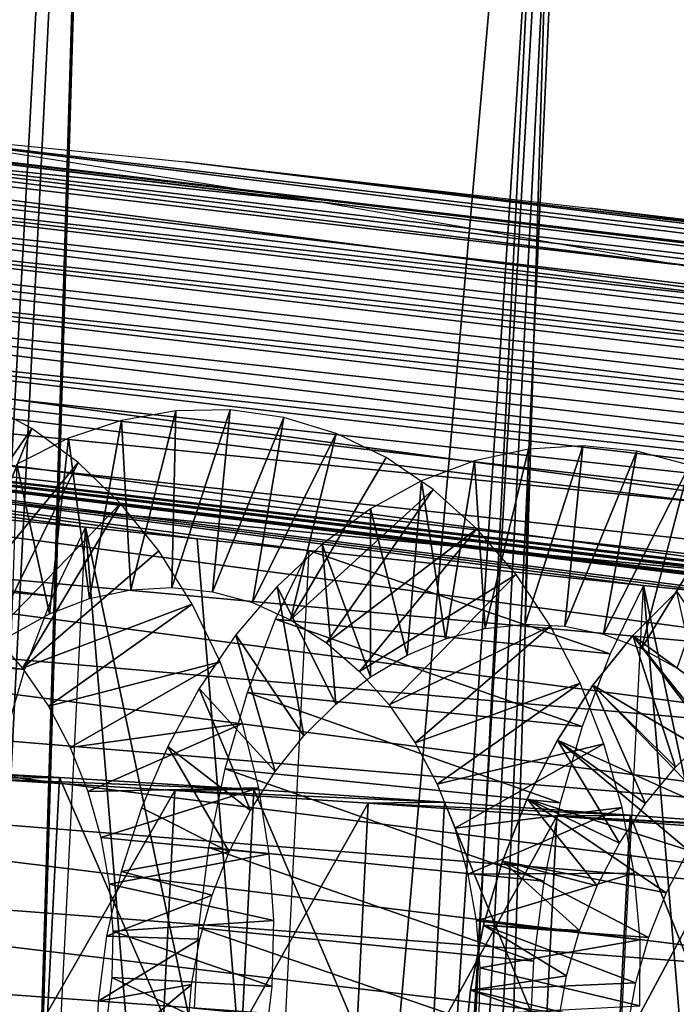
# Model space of a CAD drawing. Header units: millimetres. Extents: x -99 to 221, y -61 to 39.
# Tile 633 of 656: x 194.26 to 196.78, y 27.6 to 31.38. Entities that reach past the tile are written whole.
import ezdxf

# ---------------------------------------------------------------- set-up
doc = ezdxf.new("R2010")
doc.units = ezdxf.units.MM
doc.header["$LTSCALE"] = 33.374815
for name, color, linetype in [('106', 7, 'CONTINUOUS'), ('107', 7, 'CONTINUOUS'), ('109', 7, 'CONTINUOUS'), ('116', 7, 'CONTINUOUS'), ('117', 7, 'CONTINUOUS'), ('33', 7, 'CONTINUOUS'), ('34', 7, 'CONTINUOUS'), ('72', 7, 'CONTINUOUS'), ('73', 7, 'CONTINUOUS'), ('74', 7, 'CONTINUOUS'), ('93', 7, 'CONTINUOUS'), ('94', 7, 'CONTINUOUS')]:
    doc.layers.add(name, color=color, linetype=linetype)

msp = doc.modelspace()

# ---------------------------------------------------------------- linework, layer by layer
at = {"layer": '106', "color": 7, "linetype": 'CONTINUOUS'}
for points in [[(193.6517, 28.5122, -233.3256), (194.4111, 28.468, -233.4497), (193.3253, 28.5084, -233.7262), (193.6517, 28.5122, -233.3256)], [(193.3253, 28.5084, -233.7262), (194.4111, 28.468, -233.4497), (194.0953, 28.4647, -233.8323), (193.3253, 28.5084, -233.7262)], [(194.4111, 28.468, -233.4497), (195.1592, 28.4216, -233.6294), (194.0953, 28.4647, -233.8323), (194.4111, 28.468, -233.4497)], [(194.0953, 28.4647, -233.8323), (195.1592, 28.4216, -233.6294), (194.8547, 28.4184, -233.9976), (194.0953, 28.4647, -233.8323)], [(195.1592, 28.4216, -233.6294), (195.8919, 28.3733, -233.8636), (194.8547, 28.4184, -233.9976), (195.1592, 28.4216, -233.6294)], [(194.8547, 28.4184, -233.9976), (195.8919, 28.3733, -233.8636), (195.5988, 28.3701, -234.2214), (194.8547, 28.4184, -233.9976)], [(195.8919, 28.3733, -233.8636), (196.6053, 28.3233, -234.1511), (195.5988, 28.3701, -234.2214), (195.8919, 28.3733, -233.8636)], [(195.5988, 28.3701, -234.2214), (196.6053, 28.3233, -234.1511), (196.3232, 28.3198, -234.5021), (195.5988, 28.3701, -234.2214)], [(196.6053, 28.3233, -234.1511), (197.2954, 28.2718, -234.4902), (196.3232, 28.3198, -234.5021), (196.6053, 28.3233, -234.1511)], [(196.3232, 28.3198, -234.5021), (197.1912, 28.2718, -234.5944), (197.0236, 28.268, -234.8382), (196.3232, 28.3198, -234.5021)], [(197.2954, 28.2718, -234.4902), (197.1912, 28.2718, -234.5944), (196.3232, 28.3198, -234.5021), (197.2954, 28.2718, -234.4902)]]:
    msp.add_3dface(points, dxfattribs=at)
at = {"layer": '107', "color": 7, "linetype": 'CONTINUOUS'}
for points in [[(193.5769, 27.0159, -233.2508), (194.3363, 26.9717, -233.375), (193.6517, 28.5122, -233.3256), (193.5769, 27.0159, -233.2508)], [(194.3363, 26.9717, -233.375), (194.4111, 28.468, -233.4497), (193.6517, 28.5122, -233.3256), (194.3363, 26.9717, -233.375)], [(194.3363, 26.9717, -233.375), (195.0844, 26.9254, -233.5546), (194.4111, 28.468, -233.4497), (194.3363, 26.9717, -233.375)], [(195.0844, 26.9254, -233.5546), (195.1592, 28.4216, -233.6294), (194.4111, 28.468, -233.4497), (195.0844, 26.9254, -233.5546)], [(195.0844, 26.9254, -233.5546), (195.8171, 26.877, -233.7888), (195.1592, 28.4216, -233.6294), (195.0844, 26.9254, -233.5546)], [(195.8171, 26.877, -233.7888), (195.8919, 28.3733, -233.8636), (195.1592, 28.4216, -233.6294), (195.8171, 26.877, -233.7888)], [(195.8171, 26.877, -233.7888), (196.5305, 26.827, -234.0763), (195.8919, 28.3733, -233.8636), (195.8171, 26.877, -233.7888)], [(196.5305, 26.827, -234.0763), (196.6053, 28.3233, -234.1511), (195.8919, 28.3733, -233.8636), (196.5305, 26.827, -234.0763)], [(196.5305, 26.827, -234.0763), (197.2206, 26.7756, -234.4155), (196.6053, 28.3233, -234.1511), (196.5305, 26.827, -234.0763)], [(197.2206, 26.7756, -234.4155), (197.2954, 28.2718, -234.4902), (196.6053, 28.3233, -234.1511), (197.2206, 26.7756, -234.4155)]]:
    msp.add_3dface(points, dxfattribs=at)
at = {"layer": '109', "color": 7, "linetype": 'CONTINUOUS'}
for points in [[(194.0206, 26.9684, -233.7575), (194.0953, 28.4647, -233.8323), (194.8547, 28.4184, -233.9976), (194.0206, 26.9684, -233.7575)], [(194.7799, 26.9222, -233.9229), (194.0206, 26.9684, -233.7575), (194.8547, 28.4184, -233.9976), (194.7799, 26.9222, -233.9229)], [(194.7799, 26.9222, -233.9229), (194.8547, 28.4184, -233.9976), (195.5988, 28.3701, -234.2214), (194.7799, 26.9222, -233.9229)], [(195.524, 26.8738, -234.1466), (194.7799, 26.9222, -233.9229), (195.5988, 28.3701, -234.2214), (195.524, 26.8738, -234.1466)], [(195.524, 26.8738, -234.1466), (195.5988, 28.3701, -234.2214), (196.3232, 28.3198, -234.5021), (195.524, 26.8738, -234.1466)], [(196.2484, 26.8236, -234.4273), (195.524, 26.8738, -234.1466), (196.3232, 28.3198, -234.5021), (196.2484, 26.8236, -234.4273)], [(196.2484, 26.8236, -234.4273), (196.3232, 28.3198, -234.5021), (197.0236, 28.268, -234.8382), (196.2484, 26.8236, -234.4273)], [(196.9488, 26.7718, -234.7634), (196.2484, 26.8236, -234.4273), (197.0236, 28.268, -234.8382), (196.9488, 26.7718, -234.7634)]]:
    msp.add_3dface(points, dxfattribs=at)
at = {"layer": '116', "color": 7, "linetype": 'CONTINUOUS'}
for points in [[(196.9266, 25.9703, -233.7791), (196.4969, 26.01, -233.3613), (196.6567, 29.2066, -233.521), (196.9266, 25.9703, -233.7791)], [(196.6567, 29.2066, -233.521), (197.0861, 29.1617, -233.9386), (197.3555, 25.9306, -234.1961), (196.6567, 29.2066, -233.521)], [(197.3555, 25.9306, -234.1961), (196.9266, 25.9703, -233.7791), (196.6567, 29.2066, -233.521), (197.3555, 25.9306, -234.1961)]]:
    msp.add_3dface(points, dxfattribs=at)
at = {"layer": '117', "color": 7, "linetype": 'CONTINUOUS'}
for points in [[(194.7803, 26.1688, -231.692), (194.3506, 26.2085, -231.2742), (194.5117, 29.4311, -231.4353), (194.7803, 26.1688, -231.692)], [(194.5117, 29.4311, -231.4353), (194.9411, 29.3862, -231.8528), (195.2091, 26.1291, -232.109), (194.5117, 29.4311, -231.4353)], [(195.2091, 26.1291, -232.109), (194.7803, 26.1688, -231.692), (194.5117, 29.4311, -231.4353), (195.2091, 26.1291, -232.109)], [(195.3697, 29.3413, -232.2696), (195.2091, 26.1291, -232.109), (194.9411, 29.3862, -231.8528), (195.3697, 29.3413, -232.2696)]]:
    msp.add_3dface(points, dxfattribs=at)
at = {"layer": '33', "color": 7, "linetype": 'CONTINUOUS'}
for points in [[(194.6421, 37.3741, -216.5036), (191.2419, 5.7193, -216.7398), (192.7174, 37.7613, -218.4671), (194.6421, 37.3741, -216.5036)], [(192.0753, 5.2657, -215.861), (191.2419, 5.7193, -216.7398), (194.6421, 37.3741, -216.5036), (192.0753, 5.2657, -215.861)], [(192.8792, 4.7264, -215.0032), (192.0753, 5.2657, -215.861), (194.6421, 37.3741, -216.5036), (192.8792, 4.7264, -215.0032)], [(193.6493, 4.1045, -214.171), (192.8792, 4.7264, -215.0032), (194.6421, 37.3741, -216.5036), (193.6493, 4.1045, -214.171)], [(196.5407, 36.8338, -214.551), (193.6493, 4.1045, -214.171), (194.6421, 37.3741, -216.5036), (196.5407, 36.8338, -214.551)], [(194.3817, 3.4029, -213.3684), (193.6493, 4.1045, -214.171), (196.5407, 36.8338, -214.551), (194.3817, 3.4029, -213.3684)], [(194.6022, 3.1458, -213.1223), (194.3817, 3.4029, -213.3684), (196.5407, 36.8338, -214.551), (194.6022, 3.1458, -213.1223)], [(194.8006, 2.8557, -212.8948), (194.6022, 3.1458, -213.1223), (196.5407, 36.8338, -214.551), (194.8006, 2.8557, -212.8948)], [(194.9749, 2.5358, -212.6885), (194.8006, 2.8557, -212.8948), (196.5407, 36.8338, -214.551), (194.9749, 2.5358, -212.6885)], [(198.4073, 36.1419, -212.6153), (194.9749, 2.5358, -212.6885), (196.5407, 36.8338, -214.551), (198.4073, 36.1419, -212.6153)], [(198.4073, 36.1419, -212.6153), (193.6646, -58.7521, -207.8727), (194.2771, -22.8143, -210.8524), (198.4073, 36.1419, -212.6153)], [(200.2358, 35.3009, -210.7027), (193.6646, -58.7521, -207.8727), (198.4073, 36.1419, -212.6153), (200.2358, 35.3009, -210.7027)], [(194.2771, -22.8143, -210.8524), (195.4275, 0.2041, -212.0029), (198.4073, 36.1419, -212.6153), (194.2771, -22.8143, -210.8524)], [(195.1232, 2.1895, -212.5057), (194.9749, 2.5358, -212.6885), (198.4073, 36.1419, -212.6153), (195.1232, 2.1895, -212.5057)], [(195.2437, 1.8207, -212.3482), (195.1232, 2.1895, -212.5057), (198.4073, 36.1419, -212.6153), (195.2437, 1.8207, -212.3482)], [(195.3353, 1.4335, -212.218), (195.2437, 1.8207, -212.3482), (198.4073, 36.1419, -212.6153), (195.3353, 1.4335, -212.218)], [(195.3968, 1.032, -212.1163), (195.3353, 1.4335, -212.218), (198.4073, 36.1419, -212.6153), (195.3968, 1.032, -212.1163)], [(195.4277, 0.6208, -212.0443), (195.3968, 1.032, -212.1163), (198.4073, 36.1419, -212.6153), (195.4277, 0.6208, -212.0443)], [(195.4275, 0.2041, -212.0029), (195.4277, 0.6208, -212.0443), (198.4073, 36.1419, -212.6153), (195.4275, 0.2041, -212.0029)], [(195.5772, -57.9111, -206.0442), (193.6646, -58.7521, -207.8727), (200.2358, 35.3009, -210.7027), (195.5772, -57.9111, -206.0442)], [(202.0207, 34.3131, -208.819), (195.5772, -57.9111, -206.0442), (200.2358, 35.3009, -210.7027), (202.0207, 34.3131, -208.819)], [(197.4609, -56.9233, -204.2592), (195.5772, -57.9111, -206.0442), (202.0207, 34.3131, -208.819), (197.4609, -56.9233, -204.2592)]]:
    msp.add_3dface(points, dxfattribs=at)
at = {"layer": '34', "color": 7, "linetype": 'CONTINUOUS'}
for points in [[(194.593, 35.8649, -205.0599), (192.7645, 36.706, -206.9725), (189.9345, -57.347, -200.4014), (194.593, 35.8649, -205.0599)], [(191.8181, -56.3593, -198.6164), (194.593, 35.8649, -205.0599), (189.9345, -57.347, -200.4014), (191.8181, -56.3593, -198.6164)], [(196.378, 34.8772, -203.1763), (194.593, 35.8649, -205.0599), (191.8181, -56.3593, -198.6164), (196.378, 34.8772, -203.1763)], [(193.6667, -55.2281, -196.8809), (196.378, 34.8772, -203.1763), (191.8181, -56.3593, -198.6164), (193.6667, -55.2281, -196.8809)], [(198.1135, 33.7459, -201.3277), (196.378, 34.8772, -203.1763), (193.6667, -55.2281, -196.8809), (198.1135, 33.7459, -201.3277)], [(195.4746, -53.9568, -195.2001), (198.1135, 33.7459, -201.3277), (193.6667, -55.2281, -196.8809), (195.4746, -53.9568, -195.2001)], [(199.7943, 32.4747, -199.5198), (198.1135, 33.7459, -201.3277), (195.4746, -53.9568, -195.2001), (199.7943, 32.4747, -199.5198)], [(197.236, -52.5496, -193.5794), (199.7943, 32.4747, -199.5198), (195.4746, -53.9568, -195.2001), (197.236, -52.5496, -193.5794)]]:
    msp.add_3dface(points, dxfattribs=at)
at = {"layer": '72', "linetype": 'CONTINUOUS'}
for points in [[(196.785, 29.1836, -232.1084), (196.6155, 29.0147, -232.2023), (196.9089, 28.6309, -231.6498), (196.785, 29.1836, -232.1084)], [(196.6155, 29.0147, -232.2023), (196.4617, 28.8233, -232.2782), (196.7799, 28.5075, -231.7014), (196.6155, 29.0147, -232.2023)], [(196.9089, 28.6309, -231.6498), (196.6155, 29.0147, -232.2023), (196.7799, 28.5075, -231.7014), (196.9089, 28.6309, -231.6498)], [(196.4617, 28.8233, -232.2782), (196.3258, 28.6124, -232.3343), (196.6645, 28.3678, -231.7381), (196.4617, 28.8233, -232.2782)], [(196.7799, 28.5075, -231.7014), (196.4617, 28.8233, -232.2782), (196.6645, 28.3678, -231.7381), (196.7799, 28.5075, -231.7014)], [(196.3258, 28.6124, -232.3343), (196.2096, 28.3857, -232.369), (196.5644, 28.2154, -231.7588), (196.3258, 28.6124, -232.3343)], [(196.6645, 28.3678, -231.7381), (196.3258, 28.6124, -232.3343), (196.5644, 28.2154, -231.7588), (196.6645, 28.3678, -231.7381)], [(196.2096, 28.3857, -232.369), (196.1146, 28.1472, -232.3815), (196.4795, 28.0515, -231.7626), (196.2096, 28.3857, -232.369)], [(196.5644, 28.2154, -231.7588), (196.2096, 28.3857, -232.369), (196.4795, 28.0515, -231.7626), (196.5644, 28.2154, -231.7588)], [(196.1146, 28.1472, -232.3815), (196.0419, 27.9009, -232.3708), (196.4114, 27.8797, -231.7487), (196.1146, 28.1472, -232.3815)], [(196.4795, 28.0515, -231.7626), (196.1146, 28.1472, -232.3815), (196.4114, 27.8797, -231.7487), (196.4795, 28.0515, -231.7626)], [(196.0419, 27.9009, -232.3708), (195.9921, 27.651, -232.3368), (196.3614, 27.7053, -231.7167), (196.0419, 27.9009, -232.3708)], [(196.4114, 27.8797, -231.7487), (196.0419, 27.9009, -232.3708), (196.3614, 27.7053, -231.7167), (196.4114, 27.8797, -231.7487)], [(196.3614, 27.7053, -231.7167), (195.9921, 27.651, -232.3368), (196.3296, 27.5319, -231.6671), (196.3614, 27.7053, -231.7167)], [(195.9921, 27.651, -232.3368), (195.9658, 27.4018, -232.2795), (196.3296, 27.5319, -231.6671), (195.9921, 27.651, -232.3368)]]:
    msp.add_3dface(points, dxfattribs=at)
at = {"layer": '73', "linetype": 'CONTINUOUS'}
for points in [[(196.6155, 29.0147, -232.2023), (196.785, 29.1836, -232.1084), (197.1735, 28.6045, -231.9144), (196.6155, 29.0147, -232.2023)], [(196.4617, 28.8233, -232.2782), (196.6155, 29.0147, -232.2023), (197.0445, 28.481, -231.966), (196.4617, 28.8233, -232.2782)], [(197.0445, 28.481, -231.966), (196.6155, 29.0147, -232.2023), (197.1735, 28.6045, -231.9144), (197.0445, 28.481, -231.966)], [(196.3258, 28.6124, -232.3343), (196.4617, 28.8233, -232.2782), (196.9291, 28.3413, -232.0027), (196.3258, 28.6124, -232.3343)], [(196.9291, 28.3413, -232.0027), (196.4617, 28.8233, -232.2782), (197.0445, 28.481, -231.966), (196.9291, 28.3413, -232.0027)], [(196.2096, 28.3857, -232.369), (196.3258, 28.6124, -232.3343), (196.829, 28.189, -232.0234), (196.2096, 28.3857, -232.369)], [(196.829, 28.189, -232.0234), (196.3258, 28.6124, -232.3343), (196.9291, 28.3413, -232.0027), (196.829, 28.189, -232.0234)], [(196.1146, 28.1472, -232.3815), (196.2096, 28.3857, -232.369), (196.7441, 28.025, -232.0272), (196.1146, 28.1472, -232.3815)], [(196.7441, 28.025, -232.0272), (196.2096, 28.3857, -232.369), (196.829, 28.189, -232.0234), (196.7441, 28.025, -232.0272)], [(196.0419, 27.9009, -232.3708), (196.1146, 28.1472, -232.3815), (196.6759, 27.8532, -232.0133), (196.0419, 27.9009, -232.3708)], [(196.6759, 27.8532, -232.0133), (196.1146, 28.1472, -232.3815), (196.7441, 28.025, -232.0272), (196.6759, 27.8532, -232.0133)], [(195.9921, 27.651, -232.3368), (196.0419, 27.9009, -232.3708), (196.626, 27.6788, -231.9813), (195.9921, 27.651, -232.3368)], [(196.626, 27.6788, -231.9813), (196.0419, 27.9009, -232.3708), (196.6759, 27.8532, -232.0133), (196.626, 27.6788, -231.9813)], [(196.5942, 27.5054, -231.9317), (195.9921, 27.651, -232.3368), (196.626, 27.6788, -231.9813), (196.5942, 27.5054, -231.9317)], [(195.9658, 27.4018, -232.2795), (195.9921, 27.651, -232.3368), (196.5942, 27.5054, -231.9317), (195.9658, 27.4018, -232.2795)]]:
    msp.add_3dface(points, dxfattribs=at)
at = {"layer": '74', "linetype": 'CONTINUOUS'}
for points in [[(194.1154, 29.9107, -226.8017), (193.8897, 29.2156, -226.7368), (194.3051, 29.8097, -226.6607), (194.1154, 29.9107, -226.8017)], [(194.6503, 29.8412, -228.845), (194.6851, 29.1901, -228.5168), (194.8587, 29.8778, -228.699), (194.6503, 29.8412, -228.845)], [(194.6851, 29.1901, -228.5168), (194.8435, 29.1988, -228.4237), (194.8587, 29.8778, -228.699), (194.6851, 29.1901, -228.5168)], [(194.8587, 29.8778, -228.699), (194.8435, 29.1988, -228.4237), (195.0676, 29.8817, -228.5492), (194.8587, 29.8778, -228.699)], [(194.8435, 29.1988, -228.4237), (194.9998, 29.1823, -228.3298), (195.0676, 29.8817, -228.5492), (194.8435, 29.1988, -228.4237)], [(195.0676, 29.8817, -228.5492), (194.9998, 29.1823, -228.3298), (195.2739, 29.8526, -228.3987), (195.0676, 29.8817, -228.5492)], [(194.4454, 29.7725, -228.9842), (194.5267, 29.1559, -228.6069), (194.6503, 29.8412, -228.845), (194.4454, 29.7725, -228.9842)], [(194.5267, 29.1559, -228.6069), (194.6851, 29.1901, -228.5168), (194.6503, 29.8412, -228.845), (194.5267, 29.1559, -228.6069)], [(194.9998, 29.1823, -228.3298), (195.153, 29.1408, -228.2369), (195.2739, 29.8526, -228.3987), (194.9998, 29.1823, -228.3298)], [(195.2739, 29.8526, -228.3987), (195.153, 29.1408, -228.2369), (195.4747, 29.7911, -228.2505), (195.2739, 29.8526, -228.3987)], [(193.8897, 29.2156, -226.7368), (194.0276, 29.1268, -226.6543), (194.3051, 29.8097, -226.6607), (193.8897, 29.2156, -226.7368)], [(194.3051, 29.8097, -226.6607), (194.0276, 29.1268, -226.6543), (194.4829, 29.6792, -226.5286), (194.3051, 29.8097, -226.6607)], [(195.153, 29.1408, -228.2369), (195.3002, 29.0747, -228.1477), (195.4747, 29.7911, -228.2505), (195.153, 29.1408, -228.2369)], [(195.4747, 29.7911, -228.2505), (195.3002, 29.0747, -228.1477), (195.6671, 29.6981, -228.1076), (195.4747, 29.7911, -228.2505)], [(194.2471, 29.6729, -229.1138), (194.3725, 29.0971, -228.6904), (194.4454, 29.7725, -228.9842), (194.2471, 29.6729, -229.1138)], [(194.3725, 29.0971, -228.6904), (194.5267, 29.1559, -228.6069), (194.4454, 29.7725, -228.9842), (194.3725, 29.0971, -228.6904)], [(196.2145, 29.7304, -230.1484), (196.0068, 29.6852, -230.2929), (196.0477, 29.0414, -229.9552), (196.2145, 29.7304, -230.1484)], [(196.2016, 29.0577, -229.8655), (196.2145, 29.7304, -230.1484), (196.0477, 29.0414, -229.9552), (196.2016, 29.0577, -229.8655)], [(196.3541, 29.0502, -229.7745), (196.4236, 29.7428, -229.9994), (196.2016, 29.0577, -229.8655), (196.3541, 29.0502, -229.7745)], [(196.4236, 29.7428, -229.9994), (196.2145, 29.7304, -230.1484), (196.2016, 29.0577, -229.8655), (196.4236, 29.7428, -229.9994)], [(196.6309, 29.7224, -229.8488), (196.4236, 29.7428, -229.9994), (196.3541, 29.0502, -229.7745), (196.6309, 29.7224, -229.8488)], [(196.5038, 29.0191, -229.6839), (196.6309, 29.7224, -229.8488), (196.3541, 29.0502, -229.7745), (196.5038, 29.0191, -229.6839)], [(196.8334, 29.6693, -229.6997), (196.6309, 29.7224, -229.8488), (196.5038, 29.0191, -229.6839), (196.8334, 29.6693, -229.6997)], [(194.0276, 29.1268, -226.6543), (194.1544, 29.0171, -226.5807), (194.4829, 29.6792, -226.5286), (194.0276, 29.1268, -226.6543)], [(194.4829, 29.6792, -226.5286), (194.1544, 29.0171, -226.5807), (194.6463, 29.5214, -226.4082), (194.4829, 29.6792, -226.5286)], [(195.6671, 29.6981, -228.1076), (195.3002, 29.0747, -228.1477), (195.8483, 29.5751, -227.9729), (195.6671, 29.6981, -228.1076)], [(196.0068, 29.6852, -230.2929), (195.8034, 29.6083, -230.4299), (195.8951, 29.0013, -230.0409), (196.0068, 29.6852, -230.2929)], [(196.0477, 29.0414, -229.9552), (196.0068, 29.6852, -230.2929), (195.8951, 29.0013, -230.0409), (196.0477, 29.0414, -229.9552)], [(194.2257, 29.0157, -228.7648), (194.3725, 29.0971, -228.6904), (194.2471, 29.6729, -229.1138), (194.2257, 29.0157, -228.7648)], [(196.6492, 28.9647, -229.5956), (196.8334, 29.6693, -229.6997), (196.5038, 29.0191, -229.6839), (196.6492, 28.9647, -229.5956)], [(197.0283, 29.5844, -229.5551), (196.8334, 29.6693, -229.6997), (196.6492, 28.9647, -229.5956), (197.0283, 29.5844, -229.5551)], [(195.8034, 29.6083, -230.4299), (195.6072, 29.5008, -230.5566), (195.7477, 28.9388, -230.1196), (195.8034, 29.6083, -230.4299)], [(195.8951, 29.0013, -230.0409), (195.8034, 29.6083, -230.4299), (195.7477, 28.9388, -230.1196), (195.8951, 29.0013, -230.0409)], [(195.3002, 29.0747, -228.1477), (195.438, 28.9859, -228.0652), (195.8483, 29.5751, -227.9729), (195.3002, 29.0747, -228.1477)], [(195.8483, 29.5751, -227.9729), (195.438, 28.9859, -228.0652), (196.0156, 29.4243, -227.8492), (195.8483, 29.5751, -227.9729)], [(196.787, 28.8882, -229.5126), (197.0283, 29.5844, -229.5551), (196.6492, 28.9647, -229.5956), (196.787, 28.8882, -229.5126)], [(194.1544, 29.0171, -226.5807), (194.2687, 28.8881, -226.5177), (194.6463, 29.5214, -226.4082), (194.1544, 29.0171, -226.5807)], [(194.6463, 29.5214, -226.4082), (194.2687, 28.8881, -226.5177), (194.793, 29.339, -226.302), (194.6463, 29.5214, -226.4082)], [(195.6072, 29.5008, -230.5566), (195.4211, 29.3647, -230.6703), (195.607, 28.8551, -230.1896), (195.6072, 29.5008, -230.5566)], [(195.7477, 28.9388, -230.1196), (195.6072, 29.5008, -230.5566), (195.607, 28.8551, -230.1896), (195.7477, 28.9388, -230.1196)], [(195.438, 28.9859, -228.0652), (195.5649, 28.8762, -227.9915), (196.0156, 29.4243, -227.8492), (195.438, 28.9859, -228.0652)], [(196.0156, 29.4243, -227.8492), (195.5649, 28.8762, -227.9915), (196.1669, 29.2481, -227.7391), (196.0156, 29.4243, -227.8492)], [(194.793, 29.339, -226.302), (194.2687, 28.8881, -226.5177), (194.921, 29.1349, -226.2123), (194.793, 29.339, -226.302)], [(195.4211, 29.3647, -230.6703), (195.2478, 29.2023, -230.7687), (195.4738, 28.7508, -230.2496), (195.4211, 29.3647, -230.6703)], [(195.607, 28.8551, -230.1896), (195.4211, 29.3647, -230.6703), (195.4738, 28.7508, -230.2496), (195.607, 28.8551, -230.1896)], [(195.5649, 28.8762, -227.9915), (195.6793, 28.7474, -227.9285), (196.1669, 29.2481, -227.7391), (195.5649, 28.8762, -227.9915)], [(196.1669, 29.2481, -227.7391), (195.6793, 28.7474, -227.9285), (196.3, 29.0494, -227.6448), (196.1669, 29.2481, -227.7391)], [(195.2478, 29.2023, -230.7687), (195.0897, 29.0165, -230.8495), (195.3507, 28.6281, -230.2973), (195.2478, 29.2023, -230.7687)], [(195.4738, 28.7508, -230.2496), (195.2478, 29.2023, -230.7687), (195.3507, 28.6281, -230.2973), (195.4738, 28.7508, -230.2496)], [(194.2687, 28.8881, -226.5177), (194.3688, 28.7426, -226.4674), (194.921, 29.1349, -226.2123), (194.2687, 28.8881, -226.5177)], [(194.921, 29.1349, -226.2123), (194.3688, 28.7426, -226.4674), (195.0287, 28.9126, -226.1412), (194.921, 29.1349, -226.2123)], [(195.6793, 28.7474, -227.9285), (195.7793, 28.602, -227.8782), (196.3, 29.0494, -227.6448), (195.6793, 28.7474, -227.9285)], [(196.3, 29.0494, -227.6448), (195.7793, 28.602, -227.8782), (196.4132, 28.8315, -227.5687), (196.3, 29.0494, -227.6448)], [(195.0897, 29.0165, -230.8495), (194.9489, 28.8104, -230.9109), (195.2408, 28.4908, -230.3308), (195.0897, 29.0165, -230.8495)], [(195.3507, 28.6281, -230.2973), (195.0897, 29.0165, -230.8495), (195.2408, 28.4908, -230.3308), (195.3507, 28.6281, -230.2973)], [(194.3688, 28.7426, -226.4674), (194.453, 28.5836, -226.4315), (195.0287, 28.9126, -226.1412), (194.3688, 28.7426, -226.4674)], [(195.0287, 28.9126, -226.1412), (194.453, 28.5836, -226.4315), (195.1147, 28.6758, -226.0903), (195.0287, 28.9126, -226.1412)], [(194.9489, 28.8104, -230.9109), (194.8274, 28.5875, -230.9514), (195.1453, 28.3419, -230.3491), (194.9489, 28.8104, -230.9109)], [(195.2408, 28.4908, -230.3308), (194.9489, 28.8104, -230.9109), (195.1453, 28.3419, -230.3491), (195.2408, 28.4908, -230.3308)], [(195.7793, 28.602, -227.8782), (195.8636, 28.4429, -227.8422), (196.4132, 28.8315, -227.5687), (195.7793, 28.602, -227.8782)], [(196.4132, 28.8315, -227.5687), (195.8636, 28.4429, -227.8422), (196.505, 28.5981, -227.5123), (196.4132, 28.8315, -227.5687)], [(194.453, 28.5836, -226.4315), (194.5206, 28.4139, -226.4113), (195.1147, 28.6758, -226.0903), (194.453, 28.5836, -226.4315)], [(195.1147, 28.6758, -226.0903), (194.5206, 28.4139, -226.4113), (195.1781, 28.4284, -226.0609), (195.1147, 28.6758, -226.0903)], [(194.8274, 28.5875, -230.9514), (194.7267, 28.3517, -230.9697), (195.0641, 28.1822, -230.3516), (194.8274, 28.5875, -230.9514)], [(195.1453, 28.3419, -230.3491), (194.8274, 28.5875, -230.9514), (195.0641, 28.1822, -230.3516), (195.1453, 28.3419, -230.3491)], [(195.8636, 28.4429, -227.8422), (195.9312, 28.273, -227.822), (196.505, 28.5981, -227.5123), (195.8636, 28.4429, -227.8422)], [(196.505, 28.5981, -227.5123), (195.9312, 28.273, -227.822), (196.5744, 28.3531, -227.4772), (196.505, 28.5981, -227.5123)], [(194.5206, 28.4139, -226.4113), (194.5704, 28.2376, -226.408), (195.1781, 28.4284, -226.0609), (194.5206, 28.4139, -226.4113)], [(195.1781, 28.4284, -226.0609), (194.5704, 28.2376, -226.408), (195.2182, 28.1746, -226.0541), (195.1781, 28.4284, -226.0609)], [(194.7267, 28.3517, -230.9697), (194.648, 28.107, -230.9652), (195.0641, 28.1822, -230.3516), (194.7267, 28.3517, -230.9697)], [(195.9312, 28.273, -227.822), (195.9811, 28.0966, -227.8187), (196.5744, 28.3531, -227.4772), (195.9312, 28.273, -227.822)], [(196.5744, 28.3531, -227.4772), (195.9811, 28.0966, -227.8187), (196.6207, 28.1006, -227.4644), (196.5744, 28.3531, -227.4772)], [(194.5704, 28.2376, -226.408), (194.6024, 28.0578, -226.4222), (195.2182, 28.1746, -226.0541), (194.5704, 28.2376, -226.408)], [(195.2182, 28.1746, -226.0541), (194.6024, 28.0578, -226.4222), (195.235, 27.9187, -226.0705), (195.2182, 28.1746, -226.0541)], [(195.0641, 28.1822, -230.3516), (194.648, 28.107, -230.9652), (194.9989, 28.0154, -230.3373), (195.0641, 28.1822, -230.3516)], [(194.648, 28.107, -230.9652), (194.5922, 27.8577, -230.9373), (194.9989, 28.0154, -230.3373), (194.648, 28.107, -230.9652)], [(195.9811, 28.0966, -227.8187), (196.0131, 27.9168, -227.8329), (196.6207, 28.1006, -227.4644), (195.9811, 28.0966, -227.8187)], [(196.6207, 28.1006, -227.4644), (196.0131, 27.9168, -227.8329), (196.6436, 27.8448, -227.4746), (196.6207, 28.1006, -227.4644)], [(194.6024, 28.0578, -226.4222), (194.6166, 27.8772, -226.4544), (195.235, 27.9187, -226.0705), (194.6024, 28.0578, -226.4222)], [(194.5922, 27.8577, -230.9373), (194.9507, 27.8463, -230.306), (194.9989, 28.0154, -230.3373), (194.5922, 27.8577, -230.9373)], [(195.235, 27.9187, -226.0705), (194.6166, 27.8772, -226.4544), (195.2286, 27.6648, -226.1103), (195.235, 27.9187, -226.0705)], [(196.0131, 27.9168, -227.8329), (196.0273, 27.736, -227.8651), (196.6436, 27.8448, -227.4746), (196.0131, 27.9168, -227.8329)], [(194.6166, 27.8772, -226.4544), (194.6131, 27.6993, -226.5048), (195.2286, 27.6648, -226.1103), (194.6166, 27.8772, -226.4544)], [(194.5598, 27.6079, -230.8861), (194.9507, 27.8463, -230.306), (194.5922, 27.8577, -230.9373), (194.5598, 27.6079, -230.8861)], [(194.9189, 27.6729, -230.2564), (194.9507, 27.8463, -230.306), (194.5598, 27.6079, -230.8861), (194.9189, 27.6729, -230.2564)], [(196.6436, 27.8448, -227.4746), (196.0273, 27.736, -227.8651), (196.6432, 27.5899, -227.5083), (196.6436, 27.8448, -227.4746)], [(196.0273, 27.736, -227.8651), (196.0238, 27.5579, -227.9157), (196.6432, 27.5899, -227.5083), (196.0273, 27.736, -227.8651)], [(194.9048, 27.5027, -230.1891), (194.9189, 27.6729, -230.2564), (194.5506, 27.3619, -230.8118), (194.9048, 27.5027, -230.1891)], [(194.5506, 27.3619, -230.8118), (194.9189, 27.6729, -230.2564), (194.5598, 27.6079, -230.8861), (194.5506, 27.3619, -230.8118)], [(194.6131, 27.6993, -226.5048), (194.5927, 27.5295, -226.5727), (195.1996, 27.4173, -226.1733), (194.6131, 27.6993, -226.5048)], [(195.2286, 27.6648, -226.1103), (194.6131, 27.6993, -226.5048), (195.1996, 27.4173, -226.1733), (195.2286, 27.6648, -226.1103)]]:
    msp.add_3dface(points, dxfattribs=at)
at = {"layer": '93', "color": 7, "linetype": 'CONTINUOUS'}
for points in [[(188.4158, 31.3565, -223.4045), (188.6489, 31.4494, -223.1806), (209.2434, 28.9003, -244.0248), (188.4158, 31.3565, -223.4045)], [(209.2434, 28.9003, -244.0248), (188.6489, 31.4494, -223.1806), (209.3488, 28.9457, -243.9239), (209.2434, 28.9003, -244.0248)], [(209.3488, 28.9457, -243.9239), (188.6489, 31.4494, -223.1806), (209.4554, 28.9825, -243.821), (209.3488, 28.9457, -243.9239)], [(209.4554, 28.9825, -243.821), (188.6489, 31.4494, -223.1806), (191.7239, 31.1277, -226.0186), (209.4554, 28.9825, -243.821)], [(188.1895, 31.2281, -223.6179), (188.4158, 31.3565, -223.4045), (209.1397, 28.8464, -244.1231), (188.1895, 31.2281, -223.6179)], [(209.1397, 28.8464, -244.1231), (188.4158, 31.3565, -223.4045), (209.2434, 28.9003, -244.0248), (209.1397, 28.8464, -244.1231)], [(187.9732, 31.0658, -223.8179), (188.1895, 31.2281, -223.6179), (208.9387, 28.714, -244.3108), (187.9732, 31.0658, -223.8179)], [(209.038, 28.7842, -244.2185), (188.1895, 31.2281, -223.6179), (209.1397, 28.8464, -244.1231), (209.038, 28.7842, -244.2185)], [(208.9387, 28.714, -244.3108), (188.1895, 31.2281, -223.6179), (209.038, 28.7842, -244.2185), (208.9387, 28.714, -244.3108)], [(193.3143, 30.992, -227.2429), (202.1774, 29.8971, -236.3307), (191.7239, 31.1277, -226.0186), (193.3143, 30.992, -227.2429)], [(209.563, 29.0104, -243.7162), (209.4554, 28.9825, -243.821), (191.7239, 31.1277, -226.0186), (209.563, 29.0104, -243.7162)], [(209.563, 29.0104, -243.7162), (191.7239, 31.1277, -226.0186), (205.8948, 29.4508, -240.048), (209.563, 29.0104, -243.7162)], [(202.1774, 29.8971, -236.3307), (205.8948, 29.4508, -240.048), (191.7239, 31.1277, -226.0186), (202.1774, 29.8971, -236.3307)], [(187.7695, 30.8716, -224.0023), (187.9732, 31.0658, -223.8179), (208.7486, 28.5501, -244.4846), (187.7695, 30.8716, -224.0023)], [(208.7486, 28.5501, -244.4846), (187.9732, 31.0658, -223.8179), (208.8421, 28.6358, -244.3996), (208.7486, 28.5501, -244.4846)], [(208.8421, 28.6358, -244.3996), (187.9732, 31.0658, -223.8179), (208.9387, 28.714, -244.3108), (208.8421, 28.6358, -244.3996)], [(201.1473, 30.0635, -234.9824), (202.1774, 29.8971, -236.3307), (193.3143, 30.992, -227.2429), (201.1473, 30.0635, -234.9824)], [(194.895, 30.8344, -228.4591), (201.1473, 30.0635, -234.9824), (193.3143, 30.992, -227.2429), (194.895, 30.8344, -228.4591)], [(187.5809, 30.6479, -224.1685), (187.7695, 30.8716, -224.0023), (208.5719, 28.3572, -244.642), (187.5809, 30.6479, -224.1685)], [(208.5719, 28.3572, -244.642), (187.7695, 30.8716, -224.0023), (208.6584, 28.4572, -244.5655), (208.5719, 28.3572, -244.642)], [(208.6584, 28.4572, -244.5655), (187.7695, 30.8716, -224.0023), (208.7486, 28.5501, -244.4846), (208.6584, 28.4572, -244.5655)], [(200.0966, 30.2138, -233.6076), (201.1473, 30.0635, -234.9824), (194.895, 30.8344, -228.4591), (200.0966, 30.2138, -233.6076)], [(196.4512, 30.6566, -229.6561), (200.0966, 30.2138, -233.6076), (194.895, 30.8344, -228.4591), (196.4512, 30.6566, -229.6561)], [(187.4099, 30.3977, -224.3145), (187.5809, 30.6479, -224.1685), (208.4111, 28.1379, -244.7809), (187.4099, 30.3977, -224.3145)], [(208.4111, 28.1379, -244.7809), (187.5809, 30.6479, -224.1685), (208.4894, 28.2507, -244.7139), (208.4111, 28.1379, -244.7809)], [(208.4894, 28.2507, -244.7139), (187.5809, 30.6479, -224.1685), (208.5719, 28.3572, -244.642), (208.4894, 28.2507, -244.7139)], [(199.034, 30.3467, -232.2174), (200.0966, 30.2138, -233.6076), (196.4512, 30.6566, -229.6561), (199.034, 30.3467, -232.2174)], [(197.968, 30.4608, -230.823), (199.034, 30.3467, -232.2174), (196.4512, 30.6566, -229.6561), (197.968, 30.4608, -230.823)], [(187.2585, 30.124, -224.4385), (187.4099, 30.3977, -224.3145), (194.5117, 29.4311, -231.4353), (187.2585, 30.124, -224.4385)], [(208.3374, 28.0193, -244.8427), (187.4099, 30.3977, -224.3145), (208.4111, 28.1379, -244.7809), (208.3374, 28.0193, -244.8427)], [(187.4099, 30.3977, -224.3145), (208.3374, 28.0193, -244.8427), (206.8097, 28.1425, -243.3936), (187.4099, 30.3977, -224.3145)], [(205.9517, 28.2325, -242.5593), (187.4099, 30.3977, -224.3145), (206.3811, 28.1875, -242.9769), (205.9517, 28.2325, -242.5593)], [(187.4099, 30.3977, -224.3145), (205.9517, 28.2325, -242.5593), (203.9497, 28.4425, -240.6126), (187.4099, 30.3977, -224.3145)], [(206.3811, 28.1875, -242.9769), (187.4099, 30.3977, -224.3145), (206.8097, 28.1425, -243.3936), (206.3811, 28.1875, -242.9769)], [(203.0917, 28.5325, -239.7783), (187.4099, 30.3977, -224.3145), (203.5211, 28.4874, -240.1959), (203.0917, 28.5325, -239.7783)], [(187.4099, 30.3977, -224.3145), (203.0917, 28.5325, -239.7783), (201.0897, 28.7423, -237.8316), (187.4099, 30.3977, -224.3145)], [(203.5211, 28.4874, -240.1959), (187.4099, 30.3977, -224.3145), (203.9497, 28.4425, -240.6126), (203.5211, 28.4874, -240.1959)], [(200.2317, 28.8322, -236.9973), (187.4099, 30.3977, -224.3145), (200.6611, 28.7872, -237.4149), (200.2317, 28.8322, -236.9973)], [(187.4099, 30.3977, -224.3145), (200.2317, 28.8322, -236.9973), (197.5147, 29.1168, -234.3553), (187.4099, 30.3977, -224.3145)], [(200.6611, 28.7872, -237.4149), (187.4099, 30.3977, -224.3145), (201.0897, 28.7423, -237.8316), (200.6611, 28.7872, -237.4149)], [(194.5117, 29.4311, -231.4353), (187.4099, 30.3977, -224.3145), (194.9411, 29.3862, -231.8528), (194.5117, 29.4311, -231.4353)], [(194.9411, 29.3862, -231.8528), (187.4099, 30.3977, -224.3145), (195.3697, 29.3413, -232.2696), (194.9411, 29.3862, -231.8528)], [(195.3697, 29.3413, -232.2696), (187.4099, 30.3977, -224.3145), (196.6567, 29.2066, -233.521), (195.3697, 29.3413, -232.2696)], [(196.6567, 29.2066, -233.521), (187.4099, 30.3977, -224.3145), (197.0861, 29.1617, -233.9386), (196.6567, 29.2066, -233.521)], [(197.0861, 29.1617, -233.9386), (187.4099, 30.3977, -224.3145), (197.5147, 29.1168, -234.3553), (197.0861, 29.1617, -233.9386)], [(187.1288, 29.8303, -224.5389), (187.2585, 30.124, -224.4385), (194.3839, 29.1652, -231.5365), (187.1288, 29.8303, -224.5389)], [(194.3839, 29.1652, -231.5365), (187.2585, 30.124, -224.4385), (194.5117, 29.4311, -231.4353), (194.3839, 29.1652, -231.5365)], [(187.0223, 29.5202, -224.6144), (187.1288, 29.8303, -224.5389), (194.2765, 28.8832, -231.6157), (187.0223, 29.5202, -224.6144)], [(194.2765, 28.8832, -231.6157), (187.1288, 29.8303, -224.5389), (194.3839, 29.1652, -231.5365), (194.2765, 28.8832, -231.6157)], [(194.1908, 28.5886, -231.6719), (187.0223, 29.5202, -224.6144), (194.2765, 28.8832, -231.6157), (194.1908, 28.5886, -231.6719)], [(195.242, 29.0765, -232.3708), (195.3697, 29.3413, -232.2696), (196.5291, 28.9433, -233.6223), (195.242, 29.0765, -232.3708)], [(196.5291, 28.9433, -233.6223), (195.3697, 29.3413, -232.2696), (196.6567, 29.2066, -233.521), (196.5291, 28.9433, -233.6223)], [(195.1346, 28.7954, -232.4501), (195.242, 29.0765, -232.3708), (196.4218, 28.6637, -233.7017), (195.1346, 28.7954, -232.4501)], [(196.4218, 28.6637, -233.7017), (195.242, 29.0765, -232.3708), (196.5291, 28.9433, -233.6223), (196.4218, 28.6637, -233.7017)], [(195.049, 28.5017, -232.5064), (195.1346, 28.7954, -232.4501), (196.3362, 28.3714, -233.758), (195.049, 28.5017, -232.5064)], [(196.3362, 28.3714, -233.758), (195.1346, 28.7954, -232.4501), (196.4218, 28.6637, -233.7017), (196.3362, 28.3714, -233.758)], [(194.9861, 28.1988, -232.539), (195.049, 28.5017, -232.5064), (196.2734, 28.0699, -233.7908), (194.9861, 28.1988, -232.539)], [(196.2734, 28.0699, -233.7908), (195.049, 28.5017, -232.5064), (196.3362, 28.3714, -233.758), (196.2734, 28.0699, -233.7908)], [(194.9466, 27.8904, -232.5476), (194.9861, 28.1988, -232.539), (196.234, 27.7628, -233.7995), (194.9466, 27.8904, -232.5476)], [(196.234, 27.7628, -233.7995), (194.9861, 28.1988, -232.539), (196.2734, 28.0699, -233.7908), (196.234, 27.7628, -233.7995)], [(194.9311, 27.5801, -232.5321), (194.9466, 27.8904, -232.5476), (196.2185, 27.4538, -233.784), (194.9311, 27.5801, -232.5321)], [(196.2185, 27.4538, -233.784), (194.9466, 27.8904, -232.5476), (196.234, 27.7628, -233.7995), (196.2185, 27.4538, -233.784)]]:
    msp.add_3dface(points, dxfattribs=at)
at = {"layer": '94', "color": 7, "linetype": 'CONTINUOUS'}
for points in [[(189.8169, 31.3565, -222.0033), (190.0303, 31.2281, -221.7771), (195.414, 30.6799, -227.6052), (189.8169, 31.3565, -222.0033)], [(193.9604, 30.9101, -226.4878), (189.8169, 31.3565, -222.0033), (195.414, 30.6799, -227.6052), (193.9604, 30.9101, -226.4878)], [(196.7814, 30.4401, -228.6562), (190.0303, 31.2281, -221.7771), (198.0529, 30.1939, -229.6334), (196.7814, 30.4401, -228.6562)], [(190.0303, 31.2281, -221.7771), (190.2304, 31.0658, -221.5608), (198.0529, 30.1939, -229.6334), (190.0303, 31.2281, -221.7771)], [(195.414, 30.6799, -227.6052), (190.0303, 31.2281, -221.7771), (196.7814, 30.4401, -228.6562), (195.414, 30.6799, -227.6052)], [(190.2304, 31.0658, -221.5608), (190.4147, 30.8716, -221.357), (210.8121, 28.6358, -242.4297), (190.2304, 31.0658, -221.5608)], [(198.0529, 30.1939, -229.6334), (190.2304, 31.0658, -221.5608), (210.7233, 28.714, -242.5263), (198.0529, 30.1939, -229.6334)], [(210.7233, 28.714, -242.5263), (190.2304, 31.0658, -221.5608), (210.8121, 28.6358, -242.4297), (210.7233, 28.714, -242.5263)], [(190.4147, 30.8716, -221.357), (190.5809, 30.6479, -221.1685), (210.9779, 28.4572, -242.2459), (190.4147, 30.8716, -221.357)], [(210.8121, 28.6358, -242.4297), (190.4147, 30.8716, -221.357), (210.8971, 28.5501, -242.3361), (210.8121, 28.6358, -242.4297)], [(210.8971, 28.5501, -242.3361), (190.4147, 30.8716, -221.357), (210.9779, 28.4572, -242.2459), (210.8971, 28.5501, -242.3361)], [(190.5809, 30.6479, -221.1685), (190.7269, 30.3977, -220.9975), (211.1263, 28.2507, -242.0769), (190.5809, 30.6479, -221.1685)], [(210.9779, 28.4572, -242.2459), (190.5809, 30.6479, -221.1685), (211.0545, 28.3572, -242.1594), (210.9779, 28.4572, -242.2459)], [(211.0545, 28.3572, -242.1594), (190.5809, 30.6479, -221.1685), (211.1263, 28.2507, -242.0769), (211.0545, 28.3572, -242.1594)], [(190.7269, 30.3977, -220.9975), (190.8509, 30.124, -220.8461), (197.8477, 29.4311, -228.0993), (190.7269, 30.3977, -220.9975)], [(211.1263, 28.2507, -242.0769), (190.7269, 30.3977, -220.9975), (211.1933, 28.1379, -241.9987), (211.1263, 28.2507, -242.0769)], [(211.1933, 28.1379, -241.9987), (190.7269, 30.3977, -220.9975), (211.2551, 28.0193, -241.925), (211.1933, 28.1379, -241.9987)], [(211.2551, 28.0193, -241.925), (190.7269, 30.3977, -220.9975), (197.8477, 29.4311, -228.0993), (211.2551, 28.0193, -241.925)], [(190.8509, 30.124, -220.8461), (190.9513, 29.8303, -220.7164), (197.9489, 29.1652, -227.9715), (190.8509, 30.124, -220.8461)], [(197.8477, 29.4311, -228.0993), (190.8509, 30.124, -220.8461), (197.9489, 29.1652, -227.9715), (197.8477, 29.4311, -228.0993)], [(190.9513, 29.8303, -220.7164), (191.0268, 29.5202, -220.6098), (198.0281, 28.8832, -227.8641), (190.9513, 29.8303, -220.7164)], [(197.9489, 29.1652, -227.9715), (190.9513, 29.8303, -220.7164), (198.0281, 28.8832, -227.8641), (197.9489, 29.1652, -227.9715)], [(191.0268, 29.5202, -220.6098), (191.0766, 29.1978, -220.5279), (198.0843, 28.5886, -227.7784), (191.0268, 29.5202, -220.6098)], [(198.0281, 28.8832, -227.8641), (191.0268, 29.5202, -220.6098), (198.0843, 28.5886, -227.7784), (198.0281, 28.8832, -227.8641)], [(198.0843, 28.5886, -227.7784), (191.0766, 29.1978, -220.5279), (198.1169, 28.2848, -227.7154), (198.0843, 28.5886, -227.7784)], [(191.0766, 29.1978, -220.5279), (191.0999, 28.8669, -220.4715), (198.1169, 28.2848, -227.7154), (191.0766, 29.1978, -220.5279)], [(191.0999, 28.8669, -220.4715), (191.0965, 28.5319, -220.4414), (198.1255, 27.9754, -227.6759), (191.0999, 28.8669, -220.4715)], [(198.1169, 28.2848, -227.7154), (191.0999, 28.8669, -220.4715), (198.1255, 27.9754, -227.6759), (198.1169, 28.2848, -227.7154)], [(191.0965, 28.5319, -220.4414), (191.0664, 28.1969, -220.438), (198.11, 27.6642, -227.6604), (191.0965, 28.5319, -220.4414)], [(198.1255, 27.9754, -227.6759), (191.0965, 28.5319, -220.4414), (198.11, 27.6642, -227.6604), (198.1255, 27.9754, -227.6759)], [(191.0664, 28.1969, -220.438), (191.01, 27.866, -220.4613), (198.0705, 27.3549, -227.6689), (191.0664, 28.1969, -220.438)], [(198.11, 27.6642, -227.6604), (191.0664, 28.1969, -220.438), (198.0705, 27.3549, -227.6689), (198.11, 27.6642, -227.6604)], [(191.01, 27.866, -220.4613), (190.9281, 27.5436, -220.511), (198.0075, 27.0511, -227.7016), (191.01, 27.866, -220.4613)], [(198.0705, 27.3549, -227.6689), (191.01, 27.866, -220.4613), (198.0075, 27.0511, -227.7016), (198.0705, 27.3549, -227.6689)]]:
    msp.add_3dface(points, dxfattribs=at)

doc.saveas('drawing.dxf')
